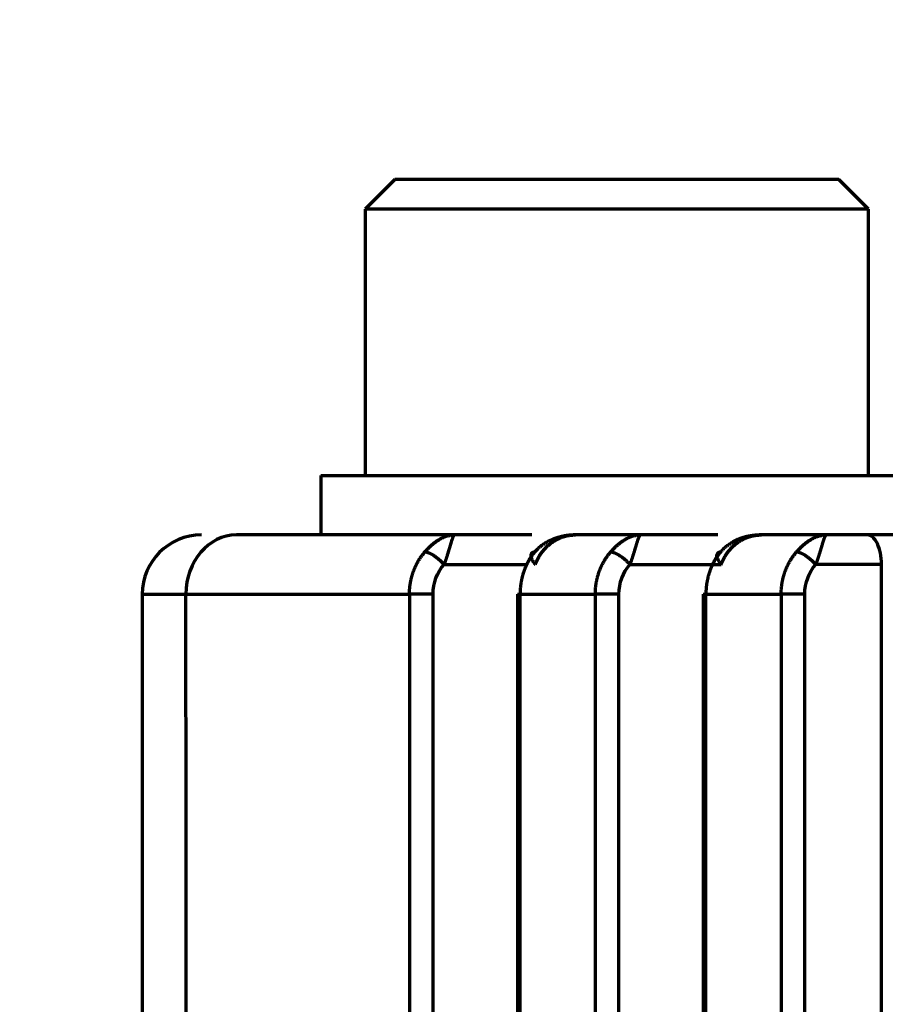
# Model space of a CAD drawing. Header units: millimetres. Extents: x -170 to 6906, y -2212 to 4257.
# Tile 257 of 440: x 4524 to 4538, y 2248 to 2265. Entities that reach past the tile are written whole.
import ezdxf

# ---------------------------------------------------------------- set-up
doc = ezdxf.new("R2010")
doc.units = ezdxf.units.MM
doc.layers.add('1', color=7, linetype='Continuous', true_color=0xffffff)
doc.styles.add('PC_TEXTSTYLE', font='ISOCP.SHX', dxfattribs={"width": 0.707, "bigfont": 'GBCBIG.SHX'})
doc.dimstyles.new('GB_DIMSTYLE', dxfattribs={"dimtxt": 50, "dimasz": 40, "dimexe": 1, "dimexo": 0, "dimgap": 1.5, "dimtad": 1, "dimdec": 1, "dimdsep": 46, "dimtxsty": 'PC_TEXTSTYLE', "dimcen": 0, "dimclrd": 256, "dimclrt": 3, "dimadec": 1, "dimazin": 2, "dimtp": 0.1, "dimtm": 0.1, "dimtfac": 0.71, "dimtdec": 1, "dimtmove": 0, "dimatfit": 3, "dimfxl": 1, "dimtfill": 1, "dimarcsym": 0})

# ---------------------------------------------------------------- blocks, each defined once
blk = doc.blocks.new('*D25')
at = {"color": 0, "lineweight": -2, "transparency": 16777216}
blk.add_line((4947.383, 3217.261), (4828.363, 3661.449), dxfattribs=at)
at = {"lineweight": -2, "transparency": 16777216}
blk.add_arc((5091.35, 2679.97), 1015.102, 107.25788, 142.74212, dxfattribs=at)
at = {"lineweight": 18, "transparency": 16777216}
for points in [[(4788.345, 3655.775), (4792.049, 3642.967), (4828.622, 3660.483)], [(4288.796, 3290.585), (4278.026, 3298.447), (4259.827, 3262.208)]]:
    blk.add_solid(points, dxfattribs=at)
at = {"layer": 'Defpoints', "color": 0, "lineweight": 18, "transparency": 16777216}
for p in [(3750.203, 3619.051), (4609.582, 3573.464), (4947.383, 3217.261), (4635.7, 2999.019), (5227.164, 2173.103)]:
    blk.add_point(p, dxfattribs=at)
at = {"color": 3, "lineweight": 18, "transparency": 16777216, "insert": (4493.911, 3533.2), "char_height": 50, "attachment_point": 5, "rotation": 35, "style": 'PC_TEXTSTYLE', "bg_fill": 3, "box_fill_scale": 1.1, "bg_fill_color": 256, "bg_fill_true_color": 13158600, "bg_fill_transparency": 0}
blk.add_mtext('40°', dxfattribs=at)
blk = doc.blocks.new('*D30')
at = {"color": 0, "lineweight": -2, "transparency": 16777216}
for p, q in [((4751.825, 2404.862), (4751.825, 1659.341)), ((4601.973, 1836.274), (4601.973, 1659.341))]:
    blk.add_line(p, q, dxfattribs=at)
at = {"lineweight": -2, "transparency": 16777216}
for p, q in [((4601.973, 1660.341), (4446.167, 1660.341)), ((4711.825, 1660.341), (4641.973, 1660.341))]:
    blk.add_line(p, q, dxfattribs=at)
at = {"lineweight": 18, "transparency": 16777216}
for points in [[(4641.973, 1667.007), (4641.973, 1653.674), (4601.973, 1660.341)], [(4711.825, 1667.007), (4711.825, 1653.674), (4751.825, 1660.341)]]:
    blk.add_solid(points, dxfattribs=at)
at = {"layer": 'Defpoints', "color": 0, "lineweight": 18, "transparency": 16777216}
for p in [(4751.825, 2404.862), (4601.973, 1836.274), (4751.825, 1660.341)]:
    blk.add_point(p, dxfattribs=at)
at = {"color": 3, "lineweight": 18, "transparency": 16777216, "insert": (4475.961, 1686.841), "char_height": 50, "attachment_point": 5, "style": 'PC_TEXTSTYLE'}
blk.add_mtext('150', dxfattribs=at)
blk = doc.blocks.new('*D31')
at = {"color": 0, "lineweight": -2, "transparency": 16777216}
for p, q in [((4751.825, 2404.862), (2648.787, 2404.862)), ((4499.537, 1877.862), (2648.787, 1877.862))]:
    blk.add_line(p, q, dxfattribs=at)
at = {"lineweight": -2, "transparency": 16777216}
blk.add_line((2649.787, 2364.862), (2649.787, 1917.862), dxfattribs=at)
at = {"lineweight": 18, "transparency": 16777216}
for points in [[(2643.12, 2364.862), (2656.453, 2364.862), (2649.787, 2404.862)], [(2643.12, 1917.862), (2656.453, 1917.862), (2649.787, 1877.862)]]:
    blk.add_solid(points, dxfattribs=at)
at = {"layer": 'Defpoints', "color": 0, "lineweight": 18, "transparency": 16777216}
for p in [(4751.825, 2404.862), (2649.787, 1877.862), (4499.537, 1877.862)]:
    blk.add_point(p, dxfattribs=at)
at = {"color": 3, "lineweight": 18, "transparency": 16777216, "insert": (2623.282, 2141.362), "char_height": 50, "attachment_point": 5, "rotation": 90, "style": 'PC_TEXTSTYLE', "bg_fill": 3, "box_fill_scale": 1.1, "bg_fill_color": 256, "bg_fill_true_color": 13158600, "bg_fill_transparency": 0}
blk.add_mtext('527', dxfattribs=at)
blk = doc.blocks.new('*D35')
at = {"color": 0, "lineweight": -2, "transparency": 16777216}
for p, q in [((2903.583, 2536.834), (2903.583, 628.329)), ((4601.973, 1836.274), (4601.973, 628.329))]:
    blk.add_line(p, q, dxfattribs=at)
at = {"lineweight": -2, "transparency": 16777216}
blk.add_line((2943.583, 629.329), (4561.973, 629.329), dxfattribs=at)
at = {"lineweight": 18, "transparency": 16777216}
for points in [[(2943.583, 635.996), (2943.583, 622.662), (2903.583, 629.329)], [(4561.973, 635.996), (4561.973, 622.662), (4601.973, 629.329)]]:
    blk.add_solid(points, dxfattribs=at)
at = {"layer": 'Defpoints', "color": 0, "lineweight": 18, "transparency": 16777216}
for p in [(2903.583, 2536.834), (4601.973, 1836.274), (4601.973, 629.329)]:
    blk.add_point(p, dxfattribs=at)
at = {"color": 3, "lineweight": 18, "transparency": 16777216, "insert": (3752.778, 655.829), "char_height": 50, "attachment_point": 5, "style": 'PC_TEXTSTYLE', "bg_fill": 3, "box_fill_scale": 1.1, "bg_fill_color": 256, "bg_fill_true_color": 13158600, "bg_fill_transparency": 0}
blk.add_mtext('1698.4', dxfattribs=at)

msp = doc.modelspace()

# ---------------------------------------------------------------- linework, layer by layer
at = {"lineweight": 18}
msp.add_arc((4755.302, 2404.862), 1852.475, 311.274383, 162.653701, dxfattribs=at)
at = {"layer": '1', "color": 0, "linetype": 'Continuous', "lineweight": 70}
for p, q in [((4530.076, 2262.165), (4529.573, 2261.662)), ((4538.073, 2261.662), (4537.57, 2262.165)), ((4538.073, 2261.662), (4529.573, 2261.662)), ((4529.573, 2261.662), (4529.573, 2257.16)), ((4538.073, 2257.16), (4538.073, 2261.662)), ((4528.823, 2257.163), (4528.823, 2256.141)), ((4536.037, 2256.136), (4536.034, 2256.136)), ((4538.292, 2240.593), (4538.292, 2255.662)), ((4525.811, 2255.162), (4526.549, 2255.162)), ((4525.811, 2255.162), (4525.811, 2215.722)), ((4530.721, 2255.162), (4530.322, 2255.162)), ((4530.322, 2255.162), (4530.322, 2224.713)), ((4530.721, 2225.506), (4530.721, 2255.162)), ((4532.145, 2255.162), (4532.189, 2255.162)), ((4532.145, 2255.162), (4532.145, 2228.344)), ((4532.189, 2228.432), (4532.189, 2255.162)), ((4533.859, 2255.162), (4533.46, 2255.162)), ((4533.46, 2255.162), (4533.46, 2230.964)), ((4533.859, 2231.76), (4533.859, 2255.162)), ((4535.283, 2255.162), (4535.327, 2255.162)), ((4535.283, 2255.162), (4535.283, 2234.596)), ((4535.327, 2234.683), (4535.327, 2255.162)), ((4536.997, 2255.162), (4536.598, 2255.162)), ((4536.598, 2255.162), (4536.598, 2237.218)), ((4536.997, 2238.011), (4536.997, 2255.162))]:
    msp.add_line(p, q, dxfattribs=at)
msp.add_arc((4526.811, 2255.162), 1, 90, 180, dxfattribs=at)
for centre, major_axis, ratio, start_param, end_param in [((4527.401, 2255.162), (0, 1), 0.85235, 0, 1.570796), ((4538.053, 2255.662), (0, -0.5), 0.477647, 1.570796, 3.141593)]:
    msp.add_ellipse(centre, major_axis=major_axis, ratio=ratio, start_param=start_param, end_param=end_param, dxfattribs=at)
for points, knots in [([(4530.627, 2262.162), (4530.498, 2262.162), (4530.391, 2262.162), (4530.22, 2262.162), (4530.158, 2262.162), (4530.088, 2262.162), (4530.073, 2262.162), (4530.073, 2262.162)], [0, 0, 0, 0, 0.355454, 0.355454, 0.710909, 0.710909, 1, 1, 1, 1]), ([(4535.784, 2262.162), (4535.575, 2262.162), (4535.353, 2262.162), (4534.893, 2262.162), (4534.654, 2262.162), (4534.169, 2262.162), (4533.923, 2262.162), (4533.433, 2262.162), (4533.188, 2262.162), (4532.711, 2262.162), (4532.478, 2262.162), (4532.032, 2262.162), (4531.819, 2262.162), (4531.422, 2262.162), (4531.237, 2262.162), (4530.904, 2262.162), (4530.755, 2262.162), (4530.627, 2262.162)], [0, 0, 0, 0, 0.125, 0.125, 0.25, 0.25, 0.375, 0.375, 0.5, 0.5, 0.625, 0.625, 0.75, 0.75, 0.875, 0.875, 1, 1, 1, 1]), ([(4537.573, 2262.162), (4537.573, 2262.162), (4537.572, 2262.162), (4537.561, 2262.162), (4537.527, 2262.162), (4537.413, 2262.162), (4537.332, 2262.162), (4537.127, 2262.162), (4537.002, 2262.162), (4536.714, 2262.162), (4536.55, 2262.162), (4536.19, 2262.162), (4535.993, 2262.162), (4535.784, 2262.162)], [0, 0, 0, 0, 0.035848, 0.035848, 0.228678, 0.228678, 0.421509, 0.421509, 0.614339, 0.614339, 0.80717, 0.80717, 1, 1, 1, 1]), ([(4529.561, 2257.162), (4529.39, 2257.162), (4529.246, 2257.162), (4529.02, 2257.162), (4528.936, 2257.162), (4528.843, 2257.162), (4528.823, 2257.162), (4528.823, 2257.162)], [0, 0, 0, 0, 0.356221, 0.356221, 0.712443, 0.712443, 1, 1, 1, 1]), ([(4536.438, 2257.162), (4536.159, 2257.162), (4535.863, 2257.162), (4535.249, 2257.162), (4534.931, 2257.162), (4534.285, 2257.162), (4533.956, 2257.162), (4533.302, 2257.162), (4532.977, 2257.162), (4532.34, 2257.162), (4532.029, 2257.162), (4531.435, 2257.162), (4531.151, 2257.162), (4530.621, 2257.162), (4530.375, 2257.162), (4529.931, 2257.162), (4529.732, 2257.162), (4529.561, 2257.162)], [0, 0, 0, 0, 0.125, 0.125, 0.25, 0.25, 0.375, 0.375, 0.5, 0.5, 0.625, 0.625, 0.75, 0.75, 0.875, 0.875, 1, 1, 1, 1]), ([(4538.823, 2257.162), (4538.823, 2257.162), (4538.822, 2257.162), (4538.807, 2257.162), (4538.762, 2257.162), (4538.609, 2257.162), (4538.502, 2257.162), (4538.228, 2257.162), (4538.062, 2257.162), (4537.677, 2257.162), (4537.459, 2257.162), (4536.979, 2257.162), (4536.717, 2257.162), (4536.438, 2257.162)], [0, 0, 0, 0, 0.037132, 0.037132, 0.229705, 0.229705, 0.422279, 0.422279, 0.614853, 0.614853, 0.807426, 0.807426, 1, 1, 1, 1]), ([(4530.584, 2255.876), (4530.587, 2255.879), (4530.593, 2255.886), (4530.602, 2255.896), (4530.611, 2255.906), (4530.62, 2255.916), (4530.629, 2255.925), (4530.638, 2255.935), (4530.648, 2255.944), (4530.657, 2255.954), (4530.667, 2255.963), (4530.676, 2255.972), (4530.686, 2255.981), (4530.696, 2255.989), (4530.705, 2255.998), (4530.715, 2256.006), (4530.725, 2256.014), (4530.735, 2256.022), (4530.745, 2256.03), (4530.755, 2256.038), (4530.765, 2256.045), (4530.776, 2256.053), (4530.786, 2256.06), (4530.796, 2256.067), (4530.807, 2256.073), (4530.82, 2256.081), (4530.835, 2256.091), (4530.853, 2256.1), (4530.872, 2256.11), (4530.891, 2256.118), (4530.91, 2256.126), (4530.929, 2256.134), (4530.948, 2256.14), (4530.968, 2256.146), (4530.988, 2256.151), (4531.008, 2256.155), (4531.028, 2256.158), (4531.048, 2256.16), (4531.069, 2256.162), (4531.082, 2256.162), (4531.089, 2256.162)], [0, 0, 0, 0, 0.018205, 0.036497, 0.054878, 0.07335, 0.091916, 0.110578, 0.129338, 0.148199, 0.167163, 0.186231, 0.205407, 0.224692, 0.244089, 0.263599, 0.283224, 0.302966, 0.322828, 0.34281, 0.362916, 0.383147, 0.403504, 0.423989, 0.444605, 0.465352, 0.500948, 0.536935, 0.573315, 0.61009, 0.647263, 0.684834, 0.722807, 0.761183, 0.799963, 0.839151, 0.878746, 0.918752, 0.959169, 1, 1, 1, 1]), ([(4531.089, 2256.162), (4531.089, 2256.162), (4531.087, 2256.162), (4531.085, 2256.161), (4531.083, 2256.161), (4531.081, 2256.16), (4531.08, 2256.159), (4531.078, 2256.158), (4531.076, 2256.156), (4531.074, 2256.154), (4531.072, 2256.152), (4531.07, 2256.15), (4531.069, 2256.148), (4531.067, 2256.145), (4531.065, 2256.143), (4531.063, 2256.14), (4531.062, 2256.137), (4531.06, 2256.133), (4531.058, 2256.13), (4531.056, 2256.126), (4531.055, 2256.122), (4531.053, 2256.118), (4531.051, 2256.114), (4531.049, 2256.109), (4531.048, 2256.105), (4531.046, 2256.1), (4531.044, 2256.095), (4531.042, 2256.09), (4531.04, 2256.085), (4531.039, 2256.08), (4531.037, 2256.074), (4531.035, 2256.068), (4531.033, 2256.063), (4531.031, 2256.057), (4531.029, 2256.051), (4531.027, 2256.045), (4531.026, 2256.039), (4531.024, 2256.032), (4531.022, 2256.026), (4531.02, 2256.019), (4531.018, 2256.013), (4531.016, 2256.006), (4531.014, 2255.999), (4531.012, 2255.992), (4531.009, 2255.985), (4531.007, 2255.978), (4531.005, 2255.971), (4531.003, 2255.964), (4531.001, 2255.956), (4530.999, 2255.949), (4530.997, 2255.942), (4530.994, 2255.934), (4530.992, 2255.927), (4530.99, 2255.919), (4530.988, 2255.912), (4530.985, 2255.904), (4530.983, 2255.896), (4530.981, 2255.888), (4530.978, 2255.881), (4530.976, 2255.873), (4530.973, 2255.865), (4530.971, 2255.857), (4530.969, 2255.849), (4530.966, 2255.841), (4530.964, 2255.834), (4530.961, 2255.826), (4530.959, 2255.818), (4530.956, 2255.81), (4530.954, 2255.802), (4530.951, 2255.794), (4530.949, 2255.786), (4530.946, 2255.778), (4530.943, 2255.77), (4530.941, 2255.762), (4530.938, 2255.754), (4530.936, 2255.747), (4530.933, 2255.739), (4530.93, 2255.731), (4530.928, 2255.723), (4530.925, 2255.715), (4530.922, 2255.708), (4530.92, 2255.7), (4530.917, 2255.692), (4530.914, 2255.685), (4530.912, 2255.677), (4530.909, 2255.669), (4530.907, 2255.664), (4530.906, 2255.662)], [0, 0, 0, 0, 0.014823, 0.029571, 0.044244, 0.058842, 0.073366, 0.087815, 0.10219, 0.11649, 0.130716, 0.144867, 0.158944, 0.172947, 0.186875, 0.20073, 0.21451, 0.228216, 0.241849, 0.255407, 0.268891, 0.282302, 0.295639, 0.308903, 0.322092, 0.335209, 0.348251, 0.361221, 0.374117, 0.38694, 0.39969, 0.412366, 0.42497, 0.437501, 0.449959, 0.462344, 0.474656, 0.486896, 0.499063, 0.511158, 0.523181, 0.535131, 0.54701, 0.558816, 0.57055, 0.582212, 0.593803, 0.605322, 0.616769, 0.628145, 0.63945, 0.650683, 0.661845, 0.672936, 0.683956, 0.694906, 0.705785, 0.716593, 0.727331, 0.737999, 0.748596, 0.759123, 0.769581, 0.779969, 0.790287, 0.800536, 0.810715, 0.820825, 0.830866, 0.840839, 0.850742, 0.860577, 0.870344, 0.880043, 0.889673, 0.899236, 0.908731, 0.918158, 0.927518, 0.936811, 0.946037, 0.955197, 0.964289, 0.973316, 0.982276, 0.991171, 1, 1, 1, 1]), ([(4533.127, 2256.162), (4533.122, 2256.162), (4533.112, 2256.162), (4533.096, 2256.161), (4533.081, 2256.161), (4533.066, 2256.16), (4533.051, 2256.159), (4533.036, 2256.158), (4533.021, 2256.157), (4533.006, 2256.155), (4532.991, 2256.153), (4532.977, 2256.151), (4532.962, 2256.149), (4532.948, 2256.147), (4532.934, 2256.144), (4532.92, 2256.141), (4532.906, 2256.138), (4532.892, 2256.135), (4532.878, 2256.132), (4532.865, 2256.129), (4532.851, 2256.125), (4532.838, 2256.121), (4532.824, 2256.117), (4532.811, 2256.113), (4532.798, 2256.109), (4532.785, 2256.104), (4532.773, 2256.1), (4532.76, 2256.095), (4532.748, 2256.09), (4532.735, 2256.085), (4532.718, 2256.078), (4532.696, 2256.068), (4532.67, 2256.055), (4532.645, 2256.041), (4532.621, 2256.027), (4532.597, 2256.013), (4532.574, 2255.997), (4532.553, 2255.981), (4532.532, 2255.965), (4532.511, 2255.948), (4532.492, 2255.931), (4532.474, 2255.913), (4532.456, 2255.895), (4532.445, 2255.882), (4532.439, 2255.876)], [0, 0, 0, 0, 0.019759, 0.039422, 0.058989, 0.078461, 0.097836, 0.117116, 0.136301, 0.155391, 0.174386, 0.193286, 0.212091, 0.230802, 0.249419, 0.267942, 0.286372, 0.304707, 0.32295, 0.341099, 0.359156, 0.37712, 0.394991, 0.41277, 0.430457, 0.448053, 0.465557, 0.48297, 0.500291, 0.517522, 0.534663, 0.572858, 0.610609, 0.647927, 0.684825, 0.721312, 0.757402, 0.793107, 0.82844, 0.863413, 0.898042, 0.932339, 0.96632, 1, 1, 1, 1]), ([(4532.448, 2255.662), (4532.449, 2255.666), (4532.452, 2255.673), (4532.456, 2255.685), (4532.461, 2255.696), (4532.465, 2255.707), (4532.47, 2255.719), (4532.476, 2255.731), (4532.481, 2255.742), (4532.487, 2255.754), (4532.493, 2255.766), (4532.499, 2255.777), (4532.506, 2255.789), (4532.513, 2255.801), (4532.52, 2255.813), (4532.527, 2255.824), (4532.535, 2255.836), (4532.543, 2255.848), (4532.551, 2255.859), (4532.56, 2255.871), (4532.568, 2255.882), (4532.578, 2255.894), (4532.587, 2255.905), (4532.597, 2255.916), (4532.607, 2255.927), (4532.617, 2255.938), (4532.628, 2255.949), (4532.638, 2255.96), (4532.65, 2255.971), (4532.661, 2255.981), (4532.673, 2255.991), (4532.685, 2256.001), (4532.697, 2256.011), (4532.71, 2256.021), (4532.723, 2256.031), (4532.736, 2256.04), (4532.749, 2256.049), (4532.763, 2256.058), (4532.777, 2256.066), (4532.791, 2256.074), (4532.806, 2256.082), (4532.821, 2256.09), (4532.836, 2256.097), (4532.851, 2256.104), (4532.867, 2256.111), (4532.882, 2256.117), (4532.898, 2256.123), (4532.915, 2256.128), (4532.931, 2256.134), (4532.948, 2256.138), (4532.965, 2256.143), (4532.982, 2256.147), (4533, 2256.15), (4533.017, 2256.153), (4533.035, 2256.156), (4533.053, 2256.158), (4533.071, 2256.16), (4533.09, 2256.161), (4533.108, 2256.162), (4533.121, 2256.162), (4533.127, 2256.162)], [0, 0, 0, 0, 0.013275, 0.026681, 0.040218, 0.053888, 0.06769, 0.081625, 0.095695, 0.109898, 0.124236, 0.13871, 0.15332, 0.168065, 0.182948, 0.197968, 0.213126, 0.228422, 0.243856, 0.25943, 0.275143, 0.290995, 0.306988, 0.323122, 0.339396, 0.355812, 0.372369, 0.389068, 0.405909, 0.422893, 0.44002, 0.45729, 0.474703, 0.49226, 0.509962, 0.527807, 0.545797, 0.563932, 0.582212, 0.600637, 0.619208, 0.637925, 0.656788, 0.675797, 0.694953, 0.714255, 0.733704, 0.7533, 0.773044, 0.792935, 0.812974, 0.833161, 0.853495, 0.873978, 0.89461, 0.91539, 0.936319, 0.957397, 0.978624, 1, 1, 1, 1]), ([(4533.722, 2255.876), (4533.725, 2255.879), (4533.731, 2255.886), (4533.74, 2255.896), (4533.749, 2255.906), (4533.758, 2255.916), (4533.767, 2255.925), (4533.776, 2255.935), (4533.786, 2255.944), (4533.795, 2255.954), (4533.804, 2255.963), (4533.814, 2255.972), (4533.824, 2255.981), (4533.833, 2255.989), (4533.843, 2255.998), (4533.853, 2256.006), (4533.863, 2256.014), (4533.873, 2256.022), (4533.883, 2256.03), (4533.893, 2256.038), (4533.903, 2256.045), (4533.913, 2256.053), (4533.924, 2256.06), (4533.934, 2256.067), (4533.944, 2256.073), (4533.957, 2256.081), (4533.973, 2256.091), (4533.991, 2256.1), (4534.01, 2256.11), (4534.029, 2256.118), (4534.048, 2256.126), (4534.067, 2256.134), (4534.086, 2256.14), (4534.106, 2256.146), (4534.126, 2256.151), (4534.146, 2256.155), (4534.166, 2256.158), (4534.186, 2256.16), (4534.207, 2256.162), (4534.22, 2256.162), (4534.227, 2256.162)], [0, 0, 0, 0, 0.018205, 0.036497, 0.054878, 0.07335, 0.091916, 0.110578, 0.129338, 0.148199, 0.167163, 0.186231, 0.205407, 0.224692, 0.244089, 0.263599, 0.283224, 0.302966, 0.322828, 0.34281, 0.362916, 0.383147, 0.403504, 0.423989, 0.444605, 0.465352, 0.500948, 0.536935, 0.573315, 0.61009, 0.647263, 0.684834, 0.722807, 0.761183, 0.799963, 0.839151, 0.878746, 0.918752, 0.959169, 1, 1, 1, 1]), ([(4534.227, 2256.162), (4534.226, 2256.162), (4534.225, 2256.162), (4534.223, 2256.161), (4534.221, 2256.161), (4534.219, 2256.16), (4534.217, 2256.159), (4534.216, 2256.158), (4534.214, 2256.156), (4534.212, 2256.154), (4534.21, 2256.152), (4534.208, 2256.15), (4534.206, 2256.148), (4534.205, 2256.145), (4534.203, 2256.143), (4534.201, 2256.14), (4534.199, 2256.137), (4534.198, 2256.133), (4534.196, 2256.13), (4534.194, 2256.126), (4534.192, 2256.122), (4534.191, 2256.118), (4534.189, 2256.114), (4534.187, 2256.109), (4534.185, 2256.105), (4534.184, 2256.1), (4534.182, 2256.095), (4534.18, 2256.09), (4534.178, 2256.085), (4534.176, 2256.08), (4534.175, 2256.074), (4534.173, 2256.068), (4534.171, 2256.063), (4534.169, 2256.057), (4534.167, 2256.051), (4534.165, 2256.045), (4534.163, 2256.039), (4534.161, 2256.032), (4534.159, 2256.026), (4534.157, 2256.019), (4534.155, 2256.013), (4534.153, 2256.006), (4534.151, 2255.999), (4534.149, 2255.992), (4534.147, 2255.985), (4534.145, 2255.978), (4534.143, 2255.971), (4534.141, 2255.964), (4534.139, 2255.956), (4534.137, 2255.949), (4534.134, 2255.942), (4534.132, 2255.934), (4534.13, 2255.927), (4534.128, 2255.919), (4534.125, 2255.912), (4534.123, 2255.904), (4534.121, 2255.896), (4534.118, 2255.888), (4534.116, 2255.881), (4534.114, 2255.873), (4534.111, 2255.865), (4534.109, 2255.857), (4534.106, 2255.849), (4534.104, 2255.841), (4534.101, 2255.834), (4534.099, 2255.826), (4534.096, 2255.818), (4534.094, 2255.81), (4534.091, 2255.802), (4534.089, 2255.794), (4534.086, 2255.786), (4534.084, 2255.778), (4534.081, 2255.77), (4534.079, 2255.762), (4534.076, 2255.754), (4534.073, 2255.747), (4534.071, 2255.739), (4534.068, 2255.731), (4534.065, 2255.723), (4534.063, 2255.715), (4534.06, 2255.708), (4534.057, 2255.7), (4534.055, 2255.692), (4534.052, 2255.685), (4534.049, 2255.677), (4534.047, 2255.669), (4534.045, 2255.664), (4534.044, 2255.662)], [0, 0, 0, 0, 0.014823, 0.029571, 0.044244, 0.058842, 0.073366, 0.087815, 0.10219, 0.11649, 0.130716, 0.144867, 0.158944, 0.172947, 0.186875, 0.20073, 0.21451, 0.228216, 0.241849, 0.255407, 0.268891, 0.282302, 0.295639, 0.308903, 0.322092, 0.335209, 0.348251, 0.361221, 0.374117, 0.38694, 0.39969, 0.412366, 0.42497, 0.437501, 0.449959, 0.462344, 0.474656, 0.486896, 0.499063, 0.511158, 0.523181, 0.535131, 0.54701, 0.558816, 0.57055, 0.582212, 0.593803, 0.605322, 0.616769, 0.628145, 0.63945, 0.650683, 0.661845, 0.672936, 0.683956, 0.694906, 0.705785, 0.716593, 0.727331, 0.737999, 0.748596, 0.759123, 0.769581, 0.779969, 0.790287, 0.800536, 0.810715, 0.820825, 0.830866, 0.840839, 0.850742, 0.860577, 0.870344, 0.880043, 0.889673, 0.899236, 0.908731, 0.918158, 0.927518, 0.936811, 0.946037, 0.955197, 0.964289, 0.973316, 0.982276, 0.991171, 1, 1, 1, 1]), ([(4536.265, 2256.162), (4536.26, 2256.162), (4536.249, 2256.162), (4536.234, 2256.161), (4536.219, 2256.161), (4536.204, 2256.16), (4536.189, 2256.159), (4536.174, 2256.158), (4536.159, 2256.157), (4536.144, 2256.155), (4536.129, 2256.153), (4536.115, 2256.151), (4536.1, 2256.149), (4536.086, 2256.147), (4536.072, 2256.144), (4536.058, 2256.141), (4536.044, 2256.138), (4536.03, 2256.135), (4536.016, 2256.132), (4536.002, 2256.129), (4535.989, 2256.125), (4535.975, 2256.121), (4535.962, 2256.117), (4535.949, 2256.113), (4535.936, 2256.109), (4535.923, 2256.104), (4535.911, 2256.1), (4535.898, 2256.095), (4535.886, 2256.09), (4535.873, 2256.085), (4535.856, 2256.078), (4535.834, 2256.068), (4535.808, 2256.055), (4535.783, 2256.041), (4535.759, 2256.027), (4535.735, 2256.013), (4535.712, 2255.997), (4535.69, 2255.981), (4535.669, 2255.965), (4535.649, 2255.948), (4535.63, 2255.931), (4535.611, 2255.913), (4535.594, 2255.895), (4535.583, 2255.882), (4535.577, 2255.876)], [0, 0, 0, 0, 0.019759, 0.039422, 0.058989, 0.078461, 0.097836, 0.117116, 0.136301, 0.155391, 0.174386, 0.193286, 0.212091, 0.230802, 0.249419, 0.267942, 0.286372, 0.304707, 0.32295, 0.341099, 0.359156, 0.37712, 0.394991, 0.41277, 0.430457, 0.448053, 0.465557, 0.48297, 0.500291, 0.517522, 0.534663, 0.572858, 0.610609, 0.647927, 0.684825, 0.721312, 0.757402, 0.793107, 0.82844, 0.863413, 0.898042, 0.932339, 0.96632, 1, 1, 1, 1]), ([(4535.586, 2255.662), (4535.587, 2255.666), (4535.59, 2255.673), (4535.594, 2255.685), (4535.599, 2255.696), (4535.603, 2255.707), (4535.608, 2255.719), (4535.613, 2255.731), (4535.619, 2255.742), (4535.625, 2255.754), (4535.631, 2255.766), (4535.637, 2255.777), (4535.644, 2255.789), (4535.65, 2255.801), (4535.658, 2255.813), (4535.665, 2255.824), (4535.673, 2255.836), (4535.681, 2255.848), (4535.689, 2255.859), (4535.697, 2255.871), (4535.706, 2255.882), (4535.715, 2255.894), (4535.725, 2255.905), (4535.735, 2255.916), (4535.745, 2255.927), (4535.755, 2255.938), (4535.765, 2255.949), (4535.776, 2255.96), (4535.787, 2255.971), (4535.799, 2255.981), (4535.811, 2255.991), (4535.823, 2256.001), (4535.835, 2256.011), (4535.848, 2256.021), (4535.86, 2256.031), (4535.874, 2256.04), (4535.887, 2256.049), (4535.901, 2256.058), (4535.915, 2256.066), (4535.929, 2256.074), (4535.944, 2256.082), (4535.958, 2256.09), (4535.973, 2256.097), (4535.989, 2256.104), (4536.004, 2256.111), (4536.02, 2256.117), (4536.036, 2256.123), (4536.053, 2256.128), (4536.069, 2256.134), (4536.086, 2256.138), (4536.103, 2256.143), (4536.12, 2256.147), (4536.138, 2256.15), (4536.155, 2256.153), (4536.173, 2256.156), (4536.191, 2256.158), (4536.209, 2256.16), (4536.228, 2256.161), (4536.246, 2256.162), (4536.259, 2256.162), (4536.265, 2256.162)], [0, 0, 0, 0, 0.013275, 0.026681, 0.040218, 0.053888, 0.06769, 0.081625, 0.095695, 0.109898, 0.124236, 0.13871, 0.15332, 0.168065, 0.182948, 0.197968, 0.213126, 0.228422, 0.243856, 0.25943, 0.275143, 0.290995, 0.306988, 0.323122, 0.339396, 0.355812, 0.372369, 0.389068, 0.405909, 0.422893, 0.44002, 0.45729, 0.474703, 0.49226, 0.509962, 0.527807, 0.545797, 0.563932, 0.582212, 0.600637, 0.619208, 0.637925, 0.656788, 0.675797, 0.694953, 0.714255, 0.733704, 0.7533, 0.773044, 0.792935, 0.812974, 0.833161, 0.853495, 0.873978, 0.89461, 0.91539, 0.936319, 0.957397, 0.978624, 1, 1, 1, 1]), ([(4536.86, 2255.876), (4536.863, 2255.879), (4536.869, 2255.886), (4536.878, 2255.896), (4536.887, 2255.906), (4536.896, 2255.916), (4536.905, 2255.925), (4536.914, 2255.935), (4536.923, 2255.944), (4536.933, 2255.954), (4536.942, 2255.963), (4536.952, 2255.972), (4536.962, 2255.981), (4536.971, 2255.989), (4536.981, 2255.998), (4536.991, 2256.006), (4537.001, 2256.014), (4537.011, 2256.022), (4537.021, 2256.03), (4537.031, 2256.038), (4537.041, 2256.045), (4537.051, 2256.053), (4537.062, 2256.06), (4537.072, 2256.067), (4537.082, 2256.073), (4537.095, 2256.081), (4537.111, 2256.091), (4537.129, 2256.1), (4537.148, 2256.11), (4537.166, 2256.118), (4537.185, 2256.126), (4537.205, 2256.134), (4537.224, 2256.14), (4537.244, 2256.146), (4537.264, 2256.151), (4537.284, 2256.155), (4537.304, 2256.158), (4537.324, 2256.16), (4537.345, 2256.162), (4537.358, 2256.162), (4537.365, 2256.162)], [0, 0, 0, 0, 0.018205, 0.036497, 0.054878, 0.07335, 0.091916, 0.110578, 0.129338, 0.148199, 0.167163, 0.186231, 0.205407, 0.224692, 0.244089, 0.263599, 0.283224, 0.302966, 0.322828, 0.34281, 0.362916, 0.383147, 0.403504, 0.423989, 0.444605, 0.465352, 0.500948, 0.536935, 0.573315, 0.61009, 0.647263, 0.684834, 0.722807, 0.761183, 0.799963, 0.839151, 0.878746, 0.918752, 0.959169, 1, 1, 1, 1]), ([(4537.365, 2256.162), (4537.364, 2256.162), (4537.363, 2256.162), (4537.361, 2256.161), (4537.359, 2256.161), (4537.357, 2256.16), (4537.355, 2256.159), (4537.353, 2256.158), (4537.352, 2256.156), (4537.35, 2256.154), (4537.348, 2256.152), (4537.346, 2256.15), (4537.344, 2256.148), (4537.343, 2256.145), (4537.341, 2256.143), (4537.339, 2256.14), (4537.337, 2256.137), (4537.336, 2256.133), (4537.334, 2256.13), (4537.332, 2256.126), (4537.33, 2256.122), (4537.329, 2256.118), (4537.327, 2256.114), (4537.325, 2256.109), (4537.323, 2256.105), (4537.321, 2256.1), (4537.32, 2256.095), (4537.318, 2256.09), (4537.316, 2256.085), (4537.314, 2256.08), (4537.312, 2256.074), (4537.311, 2256.068), (4537.309, 2256.063), (4537.307, 2256.057), (4537.305, 2256.051), (4537.303, 2256.045), (4537.301, 2256.039), (4537.299, 2256.032), (4537.297, 2256.026), (4537.295, 2256.019), (4537.293, 2256.013), (4537.291, 2256.006), (4537.289, 2255.999), (4537.287, 2255.992), (4537.285, 2255.985), (4537.283, 2255.978), (4537.281, 2255.971), (4537.279, 2255.964), (4537.277, 2255.956), (4537.274, 2255.949), (4537.272, 2255.942), (4537.27, 2255.934), (4537.268, 2255.927), (4537.266, 2255.919), (4537.263, 2255.912), (4537.261, 2255.904), (4537.259, 2255.896), (4537.256, 2255.888), (4537.254, 2255.881), (4537.252, 2255.873), (4537.249, 2255.865), (4537.247, 2255.857), (4537.244, 2255.849), (4537.242, 2255.841), (4537.239, 2255.834), (4537.237, 2255.826), (4537.234, 2255.818), (4537.232, 2255.81), (4537.229, 2255.802), (4537.227, 2255.794), (4537.224, 2255.786), (4537.222, 2255.778), (4537.219, 2255.77), (4537.216, 2255.762), (4537.214, 2255.754), (4537.211, 2255.747), (4537.209, 2255.739), (4537.206, 2255.731), (4537.203, 2255.723), (4537.201, 2255.715), (4537.198, 2255.708), (4537.195, 2255.7), (4537.193, 2255.692), (4537.19, 2255.685), (4537.187, 2255.677), (4537.185, 2255.669), (4537.183, 2255.664), (4537.182, 2255.662)], [0, 0, 0, 0, 0.014823, 0.029571, 0.044244, 0.058842, 0.073366, 0.087815, 0.10219, 0.11649, 0.130716, 0.144867, 0.158944, 0.172947, 0.186875, 0.20073, 0.21451, 0.228216, 0.241849, 0.255407, 0.268891, 0.282302, 0.295639, 0.308903, 0.322092, 0.335209, 0.348251, 0.361221, 0.374117, 0.38694, 0.39969, 0.412366, 0.42497, 0.437501, 0.449959, 0.462344, 0.474656, 0.486896, 0.499063, 0.511158, 0.523181, 0.535131, 0.54701, 0.558816, 0.57055, 0.582212, 0.593803, 0.605322, 0.616769, 0.628145, 0.63945, 0.650683, 0.661845, 0.672936, 0.683956, 0.694906, 0.705785, 0.716593, 0.727331, 0.737999, 0.748596, 0.759123, 0.769581, 0.779969, 0.790287, 0.800536, 0.810715, 0.820825, 0.830866, 0.840839, 0.850742, 0.860577, 0.870344, 0.880043, 0.889673, 0.899236, 0.908731, 0.918158, 0.927518, 0.936811, 0.946037, 0.955197, 0.964289, 0.973316, 0.982276, 0.991171, 1, 1, 1, 1]), ([(4539.206, 2256.162), (4539.205, 2256.162), (4539.202, 2256.162), (4539.198, 2256.162), (4539.193, 2256.162), (4539.188, 2256.162), (4539.183, 2256.162), (4539.178, 2256.162), (4539.172, 2256.162), (4539.166, 2256.162), (4539.16, 2256.162), (4539.153, 2256.162), (4539.147, 2256.162), (4539.14, 2256.162), (4539.133, 2256.162), (4539.125, 2256.162), (4539.099, 2256.162), (4539.047, 2256.162), (4538.96, 2256.162), (4538.859, 2256.162), (4538.749, 2256.162), (4538.658, 2256.162), (4538.595, 2256.162), (4538.561, 2256.162), (4538.527, 2256.162), (4538.493, 2256.162), (4538.459, 2256.162), (4538.426, 2256.162), (4538.394, 2256.162), (4538.362, 2256.162), (4538.33, 2256.162), (4538.299, 2256.162), (4538.269, 2256.162), (4538.239, 2256.162), (4538.21, 2256.162), (4538.182, 2256.162), (4538.155, 2256.162), (4538.128, 2256.162), (4538.103, 2256.162), (4538.078, 2256.162), (4538.061, 2256.162), (4538.053, 2256.162)], [0, 0, 0, 0, 0.010344, 0.020688, 0.031033, 0.041377, 0.051721, 0.062066, 0.07241, 0.082755, 0.0931, 0.103444, 0.11379, 0.124135, 0.13448, 0.144826, 0.155172, 0.241437, 0.327713, 0.413995, 0.500277, 0.586554, 0.611156, 0.635442, 0.659413, 0.683067, 0.706405, 0.729428, 0.752134, 0.774525, 0.7966, 0.81836, 0.839804, 0.860932, 0.881745, 0.902243, 0.922425, 0.942292, 0.961843, 0.981079, 1, 1, 1, 1]), ([(4530.322, 2255.162), (4530.322, 2255.167), (4530.323, 2255.178), (4530.323, 2255.195), (4530.323, 2255.211), (4530.324, 2255.227), (4530.325, 2255.244), (4530.327, 2255.26), (4530.328, 2255.277), (4530.33, 2255.293), (4530.332, 2255.31), (4530.334, 2255.326), (4530.337, 2255.343), (4530.34, 2255.359), (4530.343, 2255.376), (4530.346, 2255.392), (4530.349, 2255.409), (4530.353, 2255.425), (4530.357, 2255.442), (4530.362, 2255.458), (4530.366, 2255.474), (4530.371, 2255.49), (4530.376, 2255.507), (4530.381, 2255.523), (4530.387, 2255.539), (4530.393, 2255.555), (4530.399, 2255.571), (4530.405, 2255.587), (4530.412, 2255.602), (4530.418, 2255.618), (4530.425, 2255.633), (4530.433, 2255.649), (4530.44, 2255.664), (4530.448, 2255.679), (4530.456, 2255.694), (4530.465, 2255.709), (4530.473, 2255.724), (4530.482, 2255.739), (4530.491, 2255.753), (4530.501, 2255.768), (4530.51, 2255.782), (4530.52, 2255.796), (4530.53, 2255.81), (4530.54, 2255.823), (4530.551, 2255.837), (4530.562, 2255.85), (4530.573, 2255.863), (4530.58, 2255.872), (4530.584, 2255.876)], [0, 0, 0, 0, 0.020539, 0.041131, 0.061777, 0.082475, 0.103227, 0.124032, 0.144891, 0.165803, 0.186768, 0.207786, 0.228858, 0.249982, 0.271161, 0.292392, 0.313677, 0.335015, 0.356407, 0.377852, 0.39935, 0.420902, 0.442507, 0.464165, 0.485877, 0.507642, 0.529461, 0.551333, 0.573258, 0.595237, 0.61727, 0.639355, 0.661495, 0.683687, 0.705933, 0.728233, 0.750586, 0.772992, 0.795452, 0.817966, 0.840533, 0.863153, 0.885827, 0.908555, 0.931336, 0.95417, 0.977058, 1, 1, 1, 1]), ([(4530.584, 2255.876), (4530.601, 2255.875), (4530.635, 2255.867), (4530.692, 2255.84), (4530.738, 2255.812), (4530.785, 2255.778), (4530.831, 2255.739), (4530.872, 2255.7), (4530.896, 2255.674), (4530.906, 2255.662)], [0, 0, 0, 0, 0.249355, 0.374464, 0.499573, 0.624681, 0.74979, 0.874899, 1, 1, 1, 1]), ([(4532.439, 2255.876), (4532.436, 2255.872), (4532.429, 2255.865), (4532.42, 2255.853), (4532.411, 2255.841), (4532.401, 2255.829), (4532.392, 2255.816), (4532.384, 2255.804), (4532.375, 2255.791), (4532.367, 2255.779), (4532.358, 2255.766), (4532.35, 2255.753), (4532.342, 2255.74), (4532.335, 2255.727), (4532.327, 2255.713), (4532.32, 2255.7), (4532.313, 2255.686), (4532.306, 2255.673), (4532.299, 2255.659), (4532.293, 2255.645), (4532.287, 2255.631), (4532.281, 2255.617), (4532.275, 2255.603), (4532.269, 2255.589), (4532.263, 2255.575), (4532.258, 2255.56), (4532.253, 2255.546), (4532.248, 2255.532), (4532.243, 2255.517), (4532.239, 2255.503), (4532.235, 2255.488), (4532.231, 2255.473), (4532.227, 2255.459), (4532.223, 2255.444), (4532.219, 2255.429), (4532.216, 2255.414), (4532.213, 2255.399), (4532.21, 2255.385), (4532.207, 2255.37), (4532.205, 2255.355), (4532.202, 2255.34), (4532.2, 2255.325), (4532.198, 2255.31), (4532.197, 2255.295), (4532.195, 2255.28), (4532.194, 2255.266), (4532.192, 2255.251), (4532.191, 2255.236), (4532.191, 2255.221), (4532.19, 2255.206), (4532.189, 2255.191), (4532.189, 2255.177), (4532.189, 2255.167), (4532.189, 2255.162)], [0, 0, 0, 0, 0.020695, 0.041346, 0.061954, 0.082518, 0.103039, 0.123516, 0.143949, 0.164339, 0.184686, 0.204989, 0.225248, 0.245464, 0.265636, 0.285765, 0.305851, 0.325893, 0.345891, 0.365846, 0.385758, 0.405626, 0.42545, 0.445231, 0.464969, 0.484663, 0.504314, 0.523921, 0.543485, 0.563005, 0.582482, 0.601916, 0.621306, 0.640653, 0.659956, 0.679216, 0.698433, 0.717606, 0.736736, 0.755822, 0.774865, 0.793865, 0.812821, 0.831734, 0.850603, 0.86943, 0.888212, 0.906952, 0.925648, 0.944301, 0.962911, 0.981477, 1, 1, 1, 1]), ([(4532.448, 2255.662), (4532.438, 2255.674), (4532.419, 2255.7), (4532.396, 2255.739), (4532.38, 2255.778), (4532.374, 2255.812), (4532.378, 2255.84), (4532.395, 2255.867), (4532.42, 2255.875), (4532.439, 2255.876)], [0, 0, 0, 0, 0.125097, 0.250206, 0.375315, 0.500425, 0.625534, 0.750643, 1, 1, 1, 1]), ([(4533.46, 2255.162), (4533.46, 2255.167), (4533.46, 2255.178), (4533.461, 2255.195), (4533.461, 2255.211), (4533.462, 2255.227), (4533.463, 2255.244), (4533.464, 2255.26), (4533.466, 2255.277), (4533.468, 2255.293), (4533.47, 2255.31), (4533.472, 2255.326), (4533.475, 2255.343), (4533.477, 2255.359), (4533.48, 2255.376), (4533.484, 2255.392), (4533.487, 2255.409), (4533.491, 2255.425), (4533.495, 2255.442), (4533.499, 2255.458), (4533.504, 2255.474), (4533.509, 2255.49), (4533.514, 2255.507), (4533.519, 2255.523), (4533.525, 2255.539), (4533.53, 2255.555), (4533.536, 2255.571), (4533.543, 2255.587), (4533.549, 2255.602), (4533.556, 2255.618), (4533.563, 2255.633), (4533.571, 2255.649), (4533.578, 2255.664), (4533.586, 2255.679), (4533.594, 2255.694), (4533.603, 2255.709), (4533.611, 2255.724), (4533.62, 2255.739), (4533.629, 2255.753), (4533.638, 2255.768), (4533.648, 2255.782), (4533.658, 2255.796), (4533.668, 2255.81), (4533.678, 2255.823), (4533.689, 2255.837), (4533.7, 2255.85), (4533.711, 2255.863), (4533.718, 2255.872), (4533.722, 2255.876)], [0, 0, 0, 0, 0.020539, 0.041131, 0.061777, 0.082475, 0.103227, 0.124032, 0.144891, 0.165803, 0.186768, 0.207786, 0.228858, 0.249982, 0.271161, 0.292392, 0.313677, 0.335015, 0.356407, 0.377852, 0.39935, 0.420902, 0.442507, 0.464165, 0.485877, 0.507642, 0.529461, 0.551333, 0.573258, 0.595237, 0.61727, 0.639355, 0.661495, 0.683687, 0.705933, 0.728233, 0.750586, 0.772992, 0.795452, 0.817966, 0.840533, 0.863153, 0.885827, 0.908555, 0.931336, 0.95417, 0.977058, 1, 1, 1, 1]), ([(4533.722, 2255.876), (4533.739, 2255.875), (4533.773, 2255.867), (4533.829, 2255.84), (4533.876, 2255.812), (4533.923, 2255.778), (4533.969, 2255.739), (4534.01, 2255.7), (4534.033, 2255.674), (4534.044, 2255.662)], [0, 0, 0, 0, 0.249355, 0.374464, 0.499573, 0.624681, 0.74979, 0.874899, 1, 1, 1, 1]), ([(4535.577, 2255.876), (4535.574, 2255.872), (4535.567, 2255.865), (4535.558, 2255.853), (4535.548, 2255.841), (4535.539, 2255.829), (4535.53, 2255.816), (4535.521, 2255.804), (4535.513, 2255.791), (4535.504, 2255.779), (4535.496, 2255.766), (4535.488, 2255.753), (4535.48, 2255.74), (4535.473, 2255.727), (4535.465, 2255.713), (4535.458, 2255.7), (4535.451, 2255.686), (4535.444, 2255.673), (4535.437, 2255.659), (4535.431, 2255.645), (4535.424, 2255.631), (4535.418, 2255.617), (4535.412, 2255.603), (4535.407, 2255.589), (4535.401, 2255.575), (4535.396, 2255.56), (4535.391, 2255.546), (4535.386, 2255.532), (4535.381, 2255.517), (4535.377, 2255.503), (4535.372, 2255.488), (4535.368, 2255.473), (4535.364, 2255.459), (4535.361, 2255.444), (4535.357, 2255.429), (4535.354, 2255.414), (4535.351, 2255.399), (4535.348, 2255.385), (4535.345, 2255.37), (4535.343, 2255.355), (4535.34, 2255.34), (4535.338, 2255.325), (4535.336, 2255.31), (4535.334, 2255.295), (4535.333, 2255.28), (4535.331, 2255.266), (4535.33, 2255.251), (4535.329, 2255.236), (4535.328, 2255.221), (4535.328, 2255.206), (4535.327, 2255.191), (4535.327, 2255.177), (4535.327, 2255.167), (4535.327, 2255.162)], [0, 0, 0, 0, 0.020695, 0.041346, 0.061954, 0.082518, 0.103039, 0.123516, 0.143949, 0.164339, 0.184686, 0.204989, 0.225248, 0.245464, 0.265636, 0.285765, 0.305851, 0.325893, 0.345891, 0.365846, 0.385758, 0.405626, 0.42545, 0.445231, 0.464969, 0.484663, 0.504314, 0.523921, 0.543485, 0.563005, 0.582482, 0.601916, 0.621306, 0.640653, 0.659956, 0.679216, 0.698433, 0.717606, 0.736736, 0.755822, 0.774865, 0.793865, 0.812821, 0.831734, 0.850603, 0.86943, 0.888212, 0.906952, 0.925648, 0.944301, 0.962911, 0.981477, 1, 1, 1, 1]), ([(4535.586, 2255.662), (4535.576, 2255.674), (4535.557, 2255.7), (4535.534, 2255.739), (4535.518, 2255.778), (4535.512, 2255.812), (4535.516, 2255.84), (4535.533, 2255.867), (4535.558, 2255.875), (4535.577, 2255.876)], [0, 0, 0, 0, 0.125097, 0.250206, 0.375315, 0.500425, 0.625534, 0.750643, 1, 1, 1, 1]), ([(4536.598, 2255.162), (4536.598, 2255.167), (4536.598, 2255.178), (4536.599, 2255.195), (4536.599, 2255.211), (4536.6, 2255.227), (4536.601, 2255.244), (4536.602, 2255.26), (4536.604, 2255.277), (4536.606, 2255.293), (4536.608, 2255.31), (4536.61, 2255.326), (4536.613, 2255.343), (4536.615, 2255.359), (4536.618, 2255.376), (4536.622, 2255.392), (4536.625, 2255.409), (4536.629, 2255.425), (4536.633, 2255.442), (4536.637, 2255.458), (4536.642, 2255.474), (4536.647, 2255.49), (4536.652, 2255.507), (4536.657, 2255.523), (4536.662, 2255.539), (4536.668, 2255.555), (4536.674, 2255.571), (4536.681, 2255.587), (4536.687, 2255.602), (4536.694, 2255.618), (4536.701, 2255.633), (4536.708, 2255.649), (4536.716, 2255.664), (4536.724, 2255.679), (4536.732, 2255.694), (4536.74, 2255.709), (4536.749, 2255.724), (4536.758, 2255.739), (4536.767, 2255.753), (4536.776, 2255.768), (4536.786, 2255.782), (4536.796, 2255.796), (4536.806, 2255.81), (4536.816, 2255.823), (4536.827, 2255.837), (4536.837, 2255.85), (4536.848, 2255.863), (4536.856, 2255.872), (4536.86, 2255.876)], [0, 0, 0, 0, 0.020539, 0.041131, 0.061777, 0.082475, 0.103227, 0.124032, 0.144891, 0.165803, 0.186768, 0.207786, 0.228858, 0.249982, 0.271161, 0.292392, 0.313677, 0.335015, 0.356407, 0.377852, 0.39935, 0.420902, 0.442507, 0.464165, 0.485877, 0.507642, 0.529461, 0.551333, 0.573258, 0.595237, 0.61727, 0.639355, 0.661495, 0.683687, 0.705933, 0.728233, 0.750586, 0.772992, 0.795452, 0.817966, 0.840533, 0.863153, 0.885827, 0.908555, 0.931336, 0.95417, 0.977058, 1, 1, 1, 1]), ([(4536.86, 2255.876), (4536.877, 2255.875), (4536.911, 2255.867), (4536.967, 2255.84), (4537.014, 2255.812), (4537.061, 2255.778), (4537.106, 2255.739), (4537.148, 2255.7), (4537.171, 2255.674), (4537.182, 2255.662)], [0, 0, 0, 0, 0.249355, 0.374464, 0.499573, 0.624681, 0.74979, 0.874899, 1, 1, 1, 1]), ([(4534.044, 2255.662), (4534.522, 2255.662), (4535.035, 2255.662), (4535.549, 2255.662), (4535.586, 2255.662)], [0, 0, 0, 0, 0.928909, 1, 1, 1, 1])]:
    msp.add_open_spline(points, degree=3, knots=knots, dxfattribs=at)
for points, degree in [([(4531.089, 2256.162), (4529.86, 2256.162), (4528.631, 2256.162), (4527.401, 2256.162)], 3), ([(4532.39, 2256.162), (4531.957, 2256.162), (4531.523, 2256.162), (4531.089, 2256.162)], 3), ([(4534.227, 2256.162), (4533.86, 2256.162), (4533.494, 2256.162), (4533.127, 2256.162)], 3), ([(4535.528, 2256.162), (4535.095, 2256.162), (4534.661, 2256.162), (4534.227, 2256.162)], 3), ([(4536.075, 2256.145), (4535.91, 2256.122), (4535.779, 2256.041)], 2), ([(4537.365, 2256.162), (4536.998, 2256.162), (4536.632, 2256.162), (4536.265, 2256.162)], 3), ([(4538.053, 2256.162), (4537.824, 2256.162), (4537.594, 2256.162), (4537.365, 2256.162)], 3), ([(4530.721, 2255.162), (4530.721, 2255.349), (4530.789, 2255.531), (4530.906, 2255.662)], 3), ([(4530.906, 2255.662), (4531.373, 2255.662), (4531.839, 2255.662), (4532.305, 2255.662)], 3), ([(4533.859, 2255.162), (4533.859, 2255.349), (4533.927, 2255.531), (4534.044, 2255.662)], 3), ([(4536.997, 2255.162), (4536.997, 2255.349), (4537.065, 2255.531), (4537.182, 2255.662)], 3), ([(4538.292, 2255.662), (4537.182, 2255.662)], 1), ([(4526.549, 2255.162), (4527.178, 2255.162), (4528.436, 2255.162), (4529.694, 2255.162), (4530.322, 2255.162)], 3), ([(4526.55, 2217.195), (4526.55, 2229.851), (4526.55, 2242.506), (4526.549, 2255.162)], 3), ([(4532.189, 2255.162), (4532.401, 2255.162), (4532.825, 2255.162), (4533.248, 2255.162), (4533.46, 2255.162)], 3), ([(4535.327, 2255.162), (4535.539, 2255.162), (4535.963, 2255.162), (4536.386, 2255.162), (4536.598, 2255.162)], 3)]:
    msp.add_open_spline(points, degree=degree, dxfattribs=at)

# ---------------------------------------------------------------- next in the draw order: dimensions: what is measured, and where the dimension line sits
at = {"lineweight": 18}
dim = msp.add_angular_dim_2l(base=(4609.582, 3573.464), line1=((5227.164, 2173.103), (4947.383, 3217.261)), line2=((3750.203, 3619.051), (4635.7, 2999.019)), dimstyle='GB_DIMSTYLE', dxfattribs=at)
dim.commit()
dim.dimension.update_dxf_attribs({"geometry": '*D25', "text_midpoint": (4493.911, 3533.2)})

# ---------------------------------------------------------------- next in the draw order: dimensions: what is measured, and where the dimension line sits
dim = msp.add_linear_dim(base=(4751.825, 1660.341), p1=(4601.973, 1836.274), p2=(4751.825, 2404.862), text='150', dimstyle='GB_DIMSTYLE', override={"dimtfill": 0}, dxfattribs=at)
dim.commit()
dim.dimension.update_dxf_attribs({"geometry": '*D30', "text_midpoint": (4475.961, 1660.341), "dimtype": 160})

# ---------------------------------------------------------------- next in the draw order: dimensions: what is measured, and where the dimension line sits
dim = msp.add_linear_dim(base=(2649.787, 1877.862), p1=(4751.825, 2404.862), p2=(4499.537, 1877.862), angle=90, text='527', dimstyle='GB_DIMSTYLE', dxfattribs=at)
dim.commit()
dim.dimension.update_dxf_attribs({"geometry": '*D31', "text_midpoint": (2623.282, 2141.362)})

# ---------------------------------------------------------------- next in the draw order: dimensions: what is measured, and where the dimension line sits
dim = msp.add_linear_dim(base=(4601.973, 629.329), p1=(2903.583, 2536.834), p2=(4601.973, 1836.274), dimstyle='GB_DIMSTYLE', dxfattribs=at)
dim.commit()
dim.dimension.update_dxf_attribs({"geometry": '*D35', "text_midpoint": (3752.778, 655.829)})

doc.saveas('drawing.dxf')
